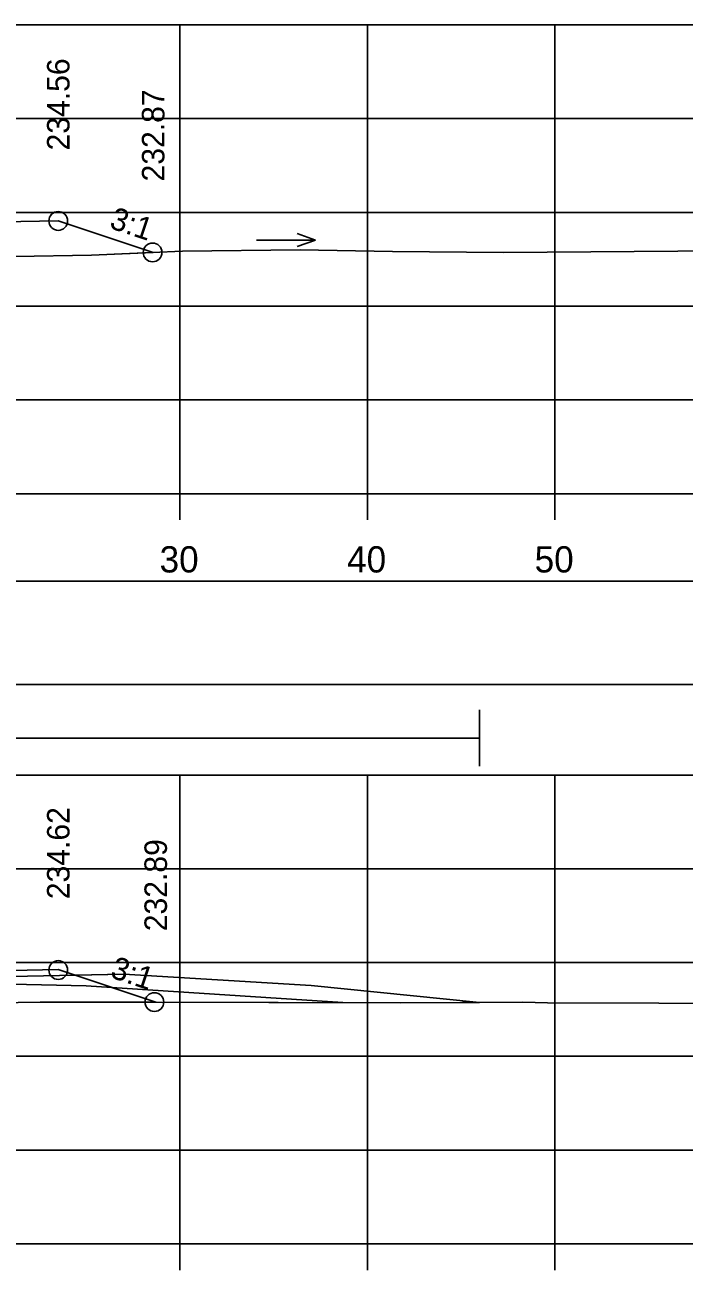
# Model space of a CAD drawing. Extents: x 1369627 to 1374022, y 380035 to 398173.
# Drawn here: x 1372120.3 to 1372155.4, y 392941.6 to 393008 of the extents above; entities that cross this region are included whole.
import ezdxf

# ---------------------------------------------------------------- set-up
doc = ezdxf.new("R2010")
doc.units = 0
for name, color, linetype in [('Default', 7, 'Continuous'), ('R_Axis', 7, 'Continuous'), ('R_Axis Annot', 7, 'Continuous'), ('R_Drive', 7, 'Continuous'), ('R_Exist Surface', 7, 'Continuous'), ('R_Fin Surface', 7, 'Continuous'), ('R_Grid', 7, 'Continuous'), ('R_MOT', 7, 'Continuous'), ('R_No Plot', 7, 'Continuous'), ('R_Water Annot', 7, 'Continuous'), ('R_Xsect Elev', 7, 'Continuous'), ('R_Xsect Slope', 7, 'Continuous'), ('T_Vehicle Path Lt Minor', 7, 'Continuous'), ('T_Vehicle Path Rt', 7, 'Continuous')]:
    doc.layers.add(name, color=color, linetype=linetype)

msp = doc.modelspace()

# ---------------------------------------------------------------- linework, layer by layer
at = {"layer": 'Default'}
msp.add_lwpolyline([(1371948.53, 392972.858), (1372248.53, 392972.858), (1372248.53, 392978.38), (1371948.53, 392978.38)], close=True, dxfattribs=at)
at = {"layer": 'R_Axis'}
for p, q in [((1371948.53, 392983.039), (1372248.53, 392983.039)), ((1372128.53, 392981.639), (1372128.53, 392983.039)), ((1372138.53, 392981.639), (1372138.53, 392983.039)), ((1372148.53, 392981.639), (1372148.53, 392983.039)), ((1371948.53, 392943.039), (1372248.53, 392943.039)), ((1372128.53, 392941.639), (1372128.53, 392943.039)), ((1372138.53, 392941.639), (1372138.53, 392943.039)), ((1372148.53, 392941.639), (1372148.53, 392943.039))]:
    msp.add_line(p, q, dxfattribs=at)
at = {"layer": 'R_Drive'}
for p, q in [((1372125.531, 392957.413), (1372135.527, 392956.813)), ((1372135.527, 392956.813), (1372144.503, 392955.915))]:
    msp.add_line(p, q, dxfattribs=at)
msp.add_lwpolyline([(1372113.53, 392957.003), (1372113.533, 392957.173), (1372125.531, 392957.413)], dxfattribs=at)
at = {"layer": 'R_Exist Surface'}
for points in [[(1372119.749, 392995.686), (1372123.818, 392995.766), (1372128.663, 392995.977), (1372134.935, 392996.044), (1372139.864, 392995.956), (1372145.791, 392995.905), (1372157.402, 392995.989)], [(1372119.896, 392955.904), (1372121.068, 392955.921), (1372126.225, 392955.934), (1372140.299, 392955.89), (1372146.823, 392955.929), (1372148.127, 392955.894), (1372165.958, 392955.842)]]:
    msp.add_lwpolyline(points, dxfattribs=at)
at = {"layer": 'R_Fin Surface'}
for points in [[(1372071.838, 392996.535), (1372075.02, 392997.596), (1372080.02, 392997.496), (1372083.02, 392997.436), (1372083.52, 392997.436), (1372083.53, 392996.936), (1372084.53, 392996.956), (1372086.53, 392996.996), (1372098.53, 392997.236), (1372110.53, 392996.996), (1372112.53, 392996.956), (1372113.53, 392996.936), (1372113.54, 392997.436), (1372114.04, 392997.436), (1372117.04, 392997.496), (1372122.04, 392997.596), (1372127.101, 392995.909)], [(1372071.429, 392956.466), (1372075.02, 392957.663), (1372080.02, 392957.563), (1372083.02, 392957.503), (1372083.52, 392957.503), (1372083.53, 392957.003), (1372084.53, 392957.023), (1372086.53, 392957.063), (1372098.53, 392957.303), (1372110.53, 392957.063), (1372112.53, 392957.023), (1372113.53, 392957.003), (1372113.54, 392957.503), (1372114.04, 392957.503), (1372117.04, 392957.563), (1372122.04, 392957.663), (1372127.236, 392955.931)]]:
    msp.add_lwpolyline(points, dxfattribs=at)
at = {"layer": 'R_Grid'}
for p, q in [((1371948.53, 393008.039), (1372248.53, 393008.039)), ((1372128.53, 392983.039), (1372128.53, 393008.039)), ((1372138.53, 392983.039), (1372138.53, 393008.039)), ((1372148.53, 392983.039), (1372148.53, 393008.039)), ((1371948.53, 393003.039), (1372248.53, 393003.039)), ((1371948.53, 392998.039), (1372248.53, 392998.039)), ((1371948.53, 392993.039), (1372248.53, 392993.039)), ((1371948.53, 392988.039), (1372248.53, 392988.039)), ((1371948.53, 392983.039), (1372248.53, 392983.039)), ((1371948.53, 392968.039), (1372248.53, 392968.039)), ((1372128.53, 392943.039), (1372128.53, 392968.039)), ((1372138.53, 392943.039), (1372138.53, 392968.039)), ((1372148.53, 392943.039), (1372148.53, 392968.039)), ((1371948.53, 392963.039), (1372248.53, 392963.039)), ((1371948.53, 392958.039), (1372248.53, 392958.039)), ((1371948.53, 392953.039), (1372248.53, 392953.039)), ((1371948.53, 392948.039), (1372248.53, 392948.039)), ((1371948.53, 392943.039), (1372248.53, 392943.039))]:
    msp.add_line(p, q, dxfattribs=at)
at = {"layer": 'R_MOT'}
for p, q in [((1372144.503, 392968.509), (1372144.503, 392971.509)), ((1372071.429, 392970.009), (1372144.503, 392970.009))]:
    msp.add_line(p, q, dxfattribs=at)
at = {"layer": 'R_No Plot'}
for p, q in [((1372123.53, 392956.803), (1372113.53, 392957.003)), ((1372137.215, 392955.9), (1372123.53, 392956.803))]:
    msp.add_line(p, q, dxfattribs=at)
for centre in [(1372122.04, 392997.584), (1372127.071, 392995.907), (1372122.04, 392957.64), (1372127.166, 392955.931)]:
    msp.add_circle(centre, 0.5, dxfattribs=at)
at = {"layer": 'R_Water Annot'}
for p, q in [((1372132.608, 392996.564), (1372135.75, 392996.564)), ((1372135.75, 392996.564), (1372134.788, 392996.914)), ((1372135.75, 392996.564), (1372134.788, 392996.214))]:
    msp.add_line(p, q, dxfattribs=at)
at = {"layer": 'T_Vehicle Path Lt Minor'}
for p, q in [((1372125.531, 392957.413), (1372122.945, 392957.361)), ((1372122.945, 392957.361), (1372127.236, 392955.931)), ((1372135.527, 392956.813), (1372125.531, 392957.413)), ((1372144.503, 392955.915), (1372135.527, 392956.813)), ((1372127.236, 392955.931), (1372140.299, 392955.89)), ((1372140.299, 392955.89), (1372144.503, 392955.915))]:
    msp.add_line(p, q, dxfattribs=at)
at = {"layer": 'T_Vehicle Path Rt'}
for points in [[(1372127.101, 392995.909), (1372122.04, 392997.596), (1372117.04, 392997.496), (1372114.04, 392997.436)], [(1372117.21, 392995.804), (1372118.115, 392995.825), (1372119.749, 392995.686), (1372123.818, 392995.766), (1372127.101, 392995.909)], [(1372127.236, 392955.931), (1372122.04, 392957.663), (1372117.04, 392957.563), (1372114.04, 392957.503)], [(1372116.572, 392955.961), (1372119.264, 392955.909), (1372119.428, 392955.895), (1372119.896, 392955.904), (1372121.068, 392955.921), (1372126.225, 392955.934), (1372127.236, 392955.931)]]:
    msp.add_lwpolyline(points, dxfattribs=at)

# ---------------------------------------------------------------- texts
at = {"layer": 'R_Axis Annot'}
for s, p in [('30', (1372127.444, 392978.839)), ('40', (1372137.444, 392978.839)), ('50', (1372147.444, 392978.839))]:
    msp.add_text(s, height=1.4, dxfattribs=at).set_placement(p)
at = {"layer": 'R_Xsect Elev'}
for s, p in [('234.56', (1372122.64, 393001.345)), ('232.87', (1372127.701, 392999.691)), ('234.62', (1372122.64, 392961.417)), ('232.89', (1372127.836, 392959.709))]:
    msp.add_text(s, height=1.2, rotation=90, dxfattribs=at).set_placement(p)
at = {"layer": 'R_Xsect Slope'}
for p in [(1372124.713, 392997.22), (1372124.761, 392957.26)]:
    msp.add_text('3:1', height=1.2, rotation=341.56677, dxfattribs=at).set_placement(p)

doc.saveas('drawing.dxf')
